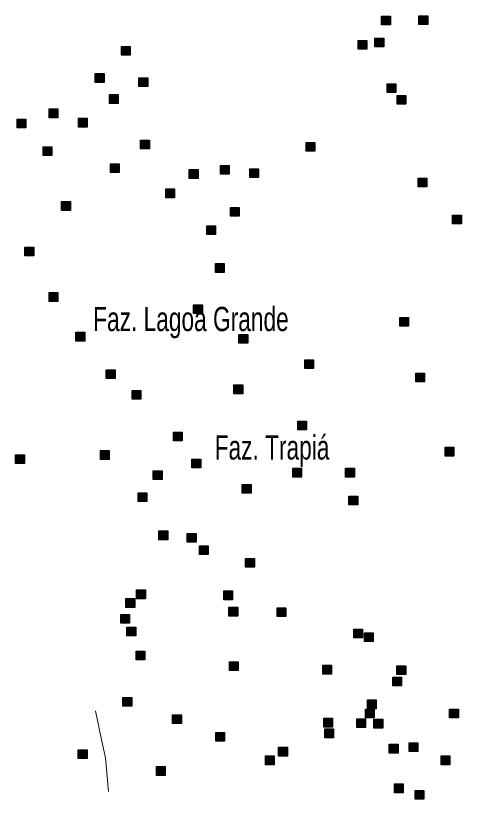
# Model space of a CAD drawing. Extents: x 445.6 to 500, y 8618.1 to 8673.4.
# Drawn here: x 480.01 to 482.95, y 8618.16 to 8623.33 of the extents above; entities that cross this region are included whole.
import ezdxf

# ---------------------------------------------------------------- set-up
doc = ezdxf.new("R2010")
doc.units = 0
doc.header["$LTSCALE"] = 0.064
doc.linetypes.add('DOT_DASHED', pattern=[7.7, 5, -1.2, 0.3, -1.2])
doc.layers.add('2', color=7, linetype='Continuous', lineweight=25)
doc.layers.add('22', color=7, linetype='DOT_DASHED', lineweight=13)
doc.layers.add('61', color=7, linetype='Continuous')

msp = doc.modelspace()

# ---------------------------------------------------------------- hatches: boundary and pattern name
at = {"layer": '2'}
for points in [[(482.4266, 8623.3282), (482.4846, 8623.3282), (482.4846, 8623.2702), (482.4266, 8623.2702)], [(482.6727, 8623.331), (482.7307, 8623.331), (482.7307, 8623.273), (482.6727, 8623.273)], [(482.2714, 8623.167), (482.3294, 8623.167), (482.3294, 8623.109), (482.2714, 8623.109)], [(482.3823, 8623.1837), (482.4403, 8623.1837), (482.4403, 8623.1257), (482.3823, 8623.1257)], [(480.709, 8623.1282), (480.767, 8623.1282), (480.767, 8623.0702), (480.709, 8623.0702)], [(480.5364, 8622.9491), (480.5944, 8622.9491), (480.5944, 8622.8911), (480.5364, 8622.8911)], [(480.8246, 8622.9213), (480.8826, 8622.9213), (480.8826, 8622.8633), (480.8246, 8622.8633)], [(482.4623, 8622.8824), (482.5203, 8622.8824), (482.5203, 8622.8244), (482.4623, 8622.8244)], [(480.6306, 8622.8102), (480.6886, 8622.8102), (480.6886, 8622.7522), (480.6306, 8622.7522)], [(482.5288, 8622.8046), (482.5868, 8622.8046), (482.5868, 8622.7466), (482.5288, 8622.7466)], [(480.2316, 8622.7157), (480.2896, 8622.7157), (480.2896, 8622.6577), (480.2316, 8622.6577)], [(480.021, 8622.649), (480.079, 8622.649), (480.079, 8622.591), (480.021, 8622.591)], [(480.4256, 8622.6545), (480.4836, 8622.6545), (480.4836, 8622.5965), (480.4256, 8622.5965)], [(480.8357, 8622.51), (480.8937, 8622.51), (480.8937, 8622.452), (480.8357, 8622.452)], [(481.9279, 8622.4945), (481.9859, 8622.4945), (481.9859, 8622.4365), (481.9279, 8622.4365)], [(480.1928, 8622.4656), (480.2508, 8622.4656), (480.2508, 8622.4076), (480.1928, 8622.4076)], [(480.6362, 8622.3544), (480.6942, 8622.3544), (480.6942, 8622.2964), (480.6362, 8622.2964)], [(481.1571, 8622.3155), (481.2151, 8622.3155), (481.2151, 8622.2575), (481.1571, 8622.2575)], [(481.3621, 8622.3433), (481.4201, 8622.3433), (481.4201, 8622.2853), (481.3621, 8622.2853)], [(481.5561, 8622.3211), (481.6141, 8622.3211), (481.6141, 8622.2631), (481.5561, 8622.2631)], [(482.6674, 8622.2599), (482.7254, 8622.2599), (482.7254, 8622.2019), (482.6674, 8622.2019)], [(481.0019, 8622.1877), (481.0599, 8622.1877), (481.0599, 8622.1297), (481.0019, 8622.1297)], [(480.3147, 8622.1043), (480.3727, 8622.1043), (480.3727, 8622.0463), (480.3147, 8622.0463)], [(481.4286, 8622.0654), (481.4866, 8622.0654), (481.4866, 8622.0074), (481.4286, 8622.0074)], [(482.8946, 8622.0154), (482.9526, 8622.0154), (482.9526, 8621.9574), (482.8946, 8621.9574)], [(481.2721, 8621.9451), (481.3301, 8621.9451), (481.3301, 8621.8871), (481.2721, 8621.8871)], [(480.0729, 8621.8043), (480.1309, 8621.8043), (480.1309, 8621.7463), (480.0729, 8621.7463)], [(481.3293, 8621.6951), (481.3873, 8621.6951), (481.3873, 8621.6371), (481.3293, 8621.6371)], [(480.2316, 8621.504), (480.2896, 8621.504), (480.2896, 8621.446), (480.2316, 8621.446)], [(481.1857, 8621.4233), (481.2437, 8621.4233), (481.2437, 8621.3653), (481.1857, 8621.3653)], [(482.5466, 8621.3399), (482.6046, 8621.3399), (482.6046, 8621.2819), (482.5466, 8621.2819)], [(480.4089, 8621.2428), (480.4669, 8621.2428), (480.4669, 8621.1848), (480.4089, 8621.1848)], [(481.485, 8621.2288), (481.543, 8621.2288), (481.543, 8621.1708), (481.485, 8621.1708)], [(481.9192, 8621.0606), (481.9772, 8621.0606), (481.9772, 8621.0026), (481.9192, 8621.0026)], [(480.6094, 8620.9953), (480.6674, 8620.9953), (480.6674, 8620.9373), (480.6094, 8620.9373)], [(482.6519, 8620.9731), (482.7099, 8620.9731), (482.7099, 8620.9151), (482.6519, 8620.9151)], [(481.4517, 8620.8953), (481.5097, 8620.8953), (481.5097, 8620.8373), (481.4517, 8620.8373)], [(480.7792, 8620.8588), (480.8372, 8620.8588), (480.8372, 8620.8008), (480.7792, 8620.8008)], [(481.8729, 8620.6563), (481.9309, 8620.6563), (481.9309, 8620.5983), (481.8729, 8620.5983)], [(481.0527, 8620.584), (481.1107, 8620.584), (481.1107, 8620.526), (481.0527, 8620.526)], [(480.5706, 8620.4617), (480.6286, 8620.4617), (480.6286, 8620.4037), (480.5706, 8620.4037)], [(482.8458, 8620.484), (482.9038, 8620.484), (482.9038, 8620.426), (482.8458, 8620.426)], [(480.0113, 8620.4351), (480.0693, 8620.4351), (480.0693, 8620.3771), (480.0113, 8620.3771)], [(481.1747, 8620.4062), (481.2327, 8620.4062), (481.2327, 8620.3482), (481.1747, 8620.3482)], [(480.9197, 8620.3284), (480.9777, 8620.3284), (480.9777, 8620.2704), (480.9197, 8620.2704)], [(481.8397, 8620.345), (481.8977, 8620.345), (481.8977, 8620.287), (481.8397, 8620.287)], [(482.1888, 8620.345), (482.2468, 8620.345), (482.2468, 8620.287), (482.1888, 8620.287)], [(481.5072, 8620.2394), (481.5652, 8620.2394), (481.5652, 8620.1814), (481.5072, 8620.1814)], [(480.82, 8620.1838), (480.878, 8620.1838), (480.878, 8620.1258), (480.82, 8620.1258)], [(482.2109, 8620.1616), (482.2689, 8620.1616), (482.2689, 8620.1036), (482.2109, 8620.1036)], [(480.9567, 8619.9321), (481.0147, 8619.9321), (481.0147, 8619.8741), (480.9567, 8619.8741)], [(481.1442, 8619.9153), (481.2022, 8619.9153), (481.2022, 8619.8573), (481.1442, 8619.8573)], [(481.2245, 8619.8347), (481.2825, 8619.8347), (481.2825, 8619.7767), (481.2245, 8619.7767)], [(481.5292, 8619.7507), (481.5872, 8619.7507), (481.5872, 8619.6927), (481.5292, 8619.6927)], [(480.8094, 8619.5425), (480.8674, 8619.5425), (480.8674, 8619.4845), (480.8094, 8619.4845)], [(481.3852, 8619.5358), (481.4432, 8619.5358), (481.4432, 8619.4778), (481.3852, 8619.4778)], [(480.7391, 8619.4855), (480.7971, 8619.4855), (480.7971, 8619.4275), (480.7391, 8619.4275)], [(481.4187, 8619.4284), (481.4767, 8619.4284), (481.4767, 8619.3704), (481.4187, 8619.3704)], [(481.7368, 8619.425), (481.7948, 8619.425), (481.7948, 8619.367), (481.7368, 8619.367)], [(480.7056, 8619.3814), (480.7636, 8619.3814), (480.7636, 8619.3234), (480.7056, 8619.3234)], [(480.7458, 8619.2974), (480.8038, 8619.2974), (480.8038, 8619.2394), (480.7458, 8619.2394)], [(482.2423, 8619.284), (482.3003, 8619.284), (482.3003, 8619.226), (482.2423, 8619.226)], [(482.3126, 8619.2605), (482.3706, 8619.2605), (482.3706, 8619.2025), (482.3126, 8619.2025)], [(480.8061, 8619.1396), (480.8641, 8619.1396), (480.8641, 8619.0816), (480.8061, 8619.0816)], [(481.4221, 8619.0691), (481.4801, 8619.0691), (481.4801, 8619.0111), (481.4221, 8619.0111)], [(482.0381, 8619.0456), (482.0961, 8619.0456), (482.0961, 8618.9876), (482.0381, 8618.9876)], [(482.5273, 8619.0422), (482.5853, 8619.0422), (482.5853, 8618.9842), (482.5273, 8618.9842)], [(482.5005, 8618.9683), (482.5585, 8618.9683), (482.5585, 8618.9103), (482.5005, 8618.9103)], [(480.719, 8618.834), (480.777, 8618.834), (480.777, 8618.776), (480.719, 8618.776)], [(482.3327, 8618.8172), (482.3907, 8618.8172), (482.3907, 8618.7592), (482.3327, 8618.7592)], [(482.3193, 8618.7568), (482.3773, 8618.7568), (482.3773, 8618.6988), (482.3193, 8618.6988)], [(482.8754, 8618.7568), (482.9334, 8618.7568), (482.9334, 8618.6988), (482.8754, 8618.6988)], [(481.0471, 8618.7198), (481.1051, 8618.7198), (481.1051, 8618.6618), (481.0471, 8618.6618)], [(482.0448, 8618.6963), (482.1028, 8618.6963), (482.1028, 8618.6383), (482.0448, 8618.6383)], [(482.2624, 8618.693), (482.3204, 8618.693), (482.3204, 8618.635), (482.2624, 8618.635)], [(482.3762, 8618.6896), (482.4342, 8618.6896), (482.4342, 8618.6316), (482.3762, 8618.6316)], [(481.3317, 8618.6023), (481.3897, 8618.6023), (481.3897, 8618.5443), (481.3317, 8618.5443)], [(482.0515, 8618.6258), (482.1095, 8618.6258), (482.1095, 8618.5678), (482.0515, 8618.5678)], [(480.4244, 8618.4881), (480.4824, 8618.4881), (480.4824, 8618.4301), (480.4244, 8618.4301)], [(481.7468, 8618.5049), (481.8048, 8618.5049), (481.8048, 8618.4469), (481.7468, 8618.4469)], [(482.477, 8618.5251), (482.535, 8618.5251), (482.535, 8618.4671), (482.477, 8618.4671)], [(482.6076, 8618.5352), (482.6656, 8618.5352), (482.6656, 8618.4772), (482.6076, 8618.4772)], [(481.6598, 8618.4478), (481.7178, 8618.4478), (481.7178, 8618.3898), (481.6598, 8618.3898)], [(482.8185, 8618.4478), (482.8765, 8618.4478), (482.8765, 8618.3898), (482.8185, 8618.3898)], [(480.94, 8618.3773), (480.998, 8618.3773), (480.998, 8618.3193), (480.94, 8618.3193)], [(482.5105, 8618.2632), (482.5685, 8618.2632), (482.5685, 8618.2052), (482.5105, 8618.2052)], [(482.6478, 8618.2195), (482.7058, 8618.2195), (482.7058, 8618.1615), (482.6478, 8618.1615)]]:
    msp.add_hatch(color=256, dxfattribs=at).paths.add_polyline_path(points)

# ---------------------------------------------------------------- linework, layer by layer
for points in [[(482.4266, 8623.3282), (482.4846, 8623.3282), (482.4846, 8623.2702), (482.4266, 8623.2702)], [(482.6727, 8623.331), (482.7307, 8623.331), (482.7307, 8623.273), (482.6727, 8623.273)], [(482.2714, 8623.167), (482.3294, 8623.167), (482.3294, 8623.109), (482.2714, 8623.109)], [(482.3823, 8623.1837), (482.4403, 8623.1837), (482.4403, 8623.1257), (482.3823, 8623.1257)], [(480.709, 8623.1282), (480.767, 8623.1282), (480.767, 8623.0702), (480.709, 8623.0702)], [(480.5364, 8622.9491), (480.5944, 8622.9491), (480.5944, 8622.8911), (480.5364, 8622.8911)], [(480.8246, 8622.9213), (480.8826, 8622.9213), (480.8826, 8622.8633), (480.8246, 8622.8633)], [(482.4623, 8622.8824), (482.5203, 8622.8824), (482.5203, 8622.8244), (482.4623, 8622.8244)], [(480.6306, 8622.8102), (480.6886, 8622.8102), (480.6886, 8622.7522), (480.6306, 8622.7522)], [(482.5288, 8622.8046), (482.5868, 8622.8046), (482.5868, 8622.7466), (482.5288, 8622.7466)], [(480.2316, 8622.7157), (480.2896, 8622.7157), (480.2896, 8622.6577), (480.2316, 8622.6577)], [(480.021, 8622.649), (480.079, 8622.649), (480.079, 8622.591), (480.021, 8622.591)], [(480.4256, 8622.6545), (480.4836, 8622.6545), (480.4836, 8622.5965), (480.4256, 8622.5965)], [(480.8357, 8622.51), (480.8937, 8622.51), (480.8937, 8622.452), (480.8357, 8622.452)], [(481.9279, 8622.4945), (481.9859, 8622.4945), (481.9859, 8622.4365), (481.9279, 8622.4365)], [(480.1928, 8622.4656), (480.2508, 8622.4656), (480.2508, 8622.4076), (480.1928, 8622.4076)], [(480.6362, 8622.3544), (480.6942, 8622.3544), (480.6942, 8622.2964), (480.6362, 8622.2964)], [(481.1571, 8622.3155), (481.2151, 8622.3155), (481.2151, 8622.2575), (481.1571, 8622.2575)], [(481.3621, 8622.3433), (481.4201, 8622.3433), (481.4201, 8622.2853), (481.3621, 8622.2853)], [(481.5561, 8622.3211), (481.6141, 8622.3211), (481.6141, 8622.2631), (481.5561, 8622.2631)], [(482.6674, 8622.2599), (482.7254, 8622.2599), (482.7254, 8622.2019), (482.6674, 8622.2019)], [(481.0019, 8622.1877), (481.0599, 8622.1877), (481.0599, 8622.1297), (481.0019, 8622.1297)], [(480.3147, 8622.1043), (480.3727, 8622.1043), (480.3727, 8622.0463), (480.3147, 8622.0463)], [(481.4286, 8622.0654), (481.4866, 8622.0654), (481.4866, 8622.0074), (481.4286, 8622.0074)], [(482.8946, 8622.0154), (482.9526, 8622.0154), (482.9526, 8621.9574), (482.8946, 8621.9574)], [(481.2721, 8621.9451), (481.3301, 8621.9451), (481.3301, 8621.8871), (481.2721, 8621.8871)], [(480.0729, 8621.8043), (480.1309, 8621.8043), (480.1309, 8621.7463), (480.0729, 8621.7463)], [(481.3293, 8621.6951), (481.3873, 8621.6951), (481.3873, 8621.6371), (481.3293, 8621.6371)], [(480.2316, 8621.504), (480.2896, 8621.504), (480.2896, 8621.446), (480.2316, 8621.446)], [(481.1857, 8621.4233), (481.2437, 8621.4233), (481.2437, 8621.3653), (481.1857, 8621.3653)], [(482.5466, 8621.3399), (482.6046, 8621.3399), (482.6046, 8621.2819), (482.5466, 8621.2819)], [(480.4089, 8621.2428), (480.4669, 8621.2428), (480.4669, 8621.1848), (480.4089, 8621.1848)], [(481.485, 8621.2288), (481.543, 8621.2288), (481.543, 8621.1708), (481.485, 8621.1708)], [(481.9192, 8621.0606), (481.9772, 8621.0606), (481.9772, 8621.0026), (481.9192, 8621.0026)], [(480.6094, 8620.9953), (480.6674, 8620.9953), (480.6674, 8620.9373), (480.6094, 8620.9373)], [(482.6519, 8620.9731), (482.7099, 8620.9731), (482.7099, 8620.9151), (482.6519, 8620.9151)], [(481.4517, 8620.8953), (481.5097, 8620.8953), (481.5097, 8620.8373), (481.4517, 8620.8373)], [(480.7792, 8620.8588), (480.8372, 8620.8588), (480.8372, 8620.8008), (480.7792, 8620.8008)], [(481.8729, 8620.6563), (481.9309, 8620.6563), (481.9309, 8620.5983), (481.8729, 8620.5983)], [(481.0527, 8620.584), (481.1107, 8620.584), (481.1107, 8620.526), (481.0527, 8620.526)], [(480.5706, 8620.4617), (480.6286, 8620.4617), (480.6286, 8620.4037), (480.5706, 8620.4037)], [(482.8458, 8620.484), (482.9038, 8620.484), (482.9038, 8620.426), (482.8458, 8620.426)], [(480.0113, 8620.4351), (480.0693, 8620.4351), (480.0693, 8620.3771), (480.0113, 8620.3771)], [(481.1747, 8620.4062), (481.2327, 8620.4062), (481.2327, 8620.3482), (481.1747, 8620.3482)], [(480.9197, 8620.3284), (480.9777, 8620.3284), (480.9777, 8620.2704), (480.9197, 8620.2704)], [(481.8397, 8620.345), (481.8977, 8620.345), (481.8977, 8620.287), (481.8397, 8620.287)], [(482.1888, 8620.345), (482.2468, 8620.345), (482.2468, 8620.287), (482.1888, 8620.287)], [(481.5072, 8620.2394), (481.5652, 8620.2394), (481.5652, 8620.1814), (481.5072, 8620.1814)], [(480.82, 8620.1838), (480.878, 8620.1838), (480.878, 8620.1258), (480.82, 8620.1258)], [(482.2109, 8620.1616), (482.2689, 8620.1616), (482.2689, 8620.1036), (482.2109, 8620.1036)], [(480.9567, 8619.9321), (481.0147, 8619.9321), (481.0147, 8619.8741), (480.9567, 8619.8741)], [(481.1442, 8619.9153), (481.2022, 8619.9153), (481.2022, 8619.8573), (481.1442, 8619.8573)], [(481.2245, 8619.8347), (481.2825, 8619.8347), (481.2825, 8619.7767), (481.2245, 8619.7767)], [(481.5292, 8619.7507), (481.5872, 8619.7507), (481.5872, 8619.6927), (481.5292, 8619.6927)], [(480.8094, 8619.5425), (480.8674, 8619.5425), (480.8674, 8619.4845), (480.8094, 8619.4845)], [(481.3852, 8619.5358), (481.4432, 8619.5358), (481.4432, 8619.4778), (481.3852, 8619.4778)], [(480.7391, 8619.4855), (480.7971, 8619.4855), (480.7971, 8619.4275), (480.7391, 8619.4275)], [(481.4187, 8619.4284), (481.4767, 8619.4284), (481.4767, 8619.3704), (481.4187, 8619.3704)], [(481.7368, 8619.425), (481.7948, 8619.425), (481.7948, 8619.367), (481.7368, 8619.367)], [(480.7056, 8619.3814), (480.7636, 8619.3814), (480.7636, 8619.3234), (480.7056, 8619.3234)], [(480.7458, 8619.2974), (480.8038, 8619.2974), (480.8038, 8619.2394), (480.7458, 8619.2394)], [(482.2423, 8619.284), (482.3003, 8619.284), (482.3003, 8619.226), (482.2423, 8619.226)], [(482.3126, 8619.2605), (482.3706, 8619.2605), (482.3706, 8619.2025), (482.3126, 8619.2025)], [(480.8061, 8619.1396), (480.8641, 8619.1396), (480.8641, 8619.0816), (480.8061, 8619.0816)], [(481.4221, 8619.0691), (481.4801, 8619.0691), (481.4801, 8619.0111), (481.4221, 8619.0111)], [(482.0381, 8619.0456), (482.0961, 8619.0456), (482.0961, 8618.9876), (482.0381, 8618.9876)], [(482.5273, 8619.0422), (482.5853, 8619.0422), (482.5853, 8618.9842), (482.5273, 8618.9842)], [(482.5005, 8618.9683), (482.5585, 8618.9683), (482.5585, 8618.9103), (482.5005, 8618.9103)], [(480.719, 8618.834), (480.777, 8618.834), (480.777, 8618.776), (480.719, 8618.776)], [(482.3327, 8618.8172), (482.3907, 8618.8172), (482.3907, 8618.7592), (482.3327, 8618.7592)], [(482.3193, 8618.7568), (482.3773, 8618.7568), (482.3773, 8618.6988), (482.3193, 8618.6988)], [(482.8754, 8618.7568), (482.9334, 8618.7568), (482.9334, 8618.6988), (482.8754, 8618.6988)], [(481.0471, 8618.7198), (481.1051, 8618.7198), (481.1051, 8618.6618), (481.0471, 8618.6618)], [(482.0448, 8618.6963), (482.1028, 8618.6963), (482.1028, 8618.6383), (482.0448, 8618.6383)], [(482.2624, 8618.693), (482.3204, 8618.693), (482.3204, 8618.635), (482.2624, 8618.635)], [(482.3762, 8618.6896), (482.4342, 8618.6896), (482.4342, 8618.6316), (482.3762, 8618.6316)], [(481.3317, 8618.6023), (481.3897, 8618.6023), (481.3897, 8618.5443), (481.3317, 8618.5443)], [(482.0515, 8618.6258), (482.1095, 8618.6258), (482.1095, 8618.5678), (482.0515, 8618.5678)], [(480.4244, 8618.4881), (480.4824, 8618.4881), (480.4824, 8618.4301), (480.4244, 8618.4301)], [(481.7468, 8618.5049), (481.8048, 8618.5049), (481.8048, 8618.4469), (481.7468, 8618.4469)], [(482.477, 8618.5251), (482.535, 8618.5251), (482.535, 8618.4671), (482.477, 8618.4671)], [(482.6076, 8618.5352), (482.6656, 8618.5352), (482.6656, 8618.4772), (482.6076, 8618.4772)], [(481.6598, 8618.4478), (481.7178, 8618.4478), (481.7178, 8618.3898), (481.6598, 8618.3898)], [(482.8185, 8618.4478), (482.8765, 8618.4478), (482.8765, 8618.3898), (482.8185, 8618.3898)], [(480.94, 8618.3773), (480.998, 8618.3773), (480.998, 8618.3193), (480.94, 8618.3193)], [(482.5105, 8618.2632), (482.5685, 8618.2632), (482.5685, 8618.2052), (482.5105, 8618.2052)], [(482.6478, 8618.2195), (482.7058, 8618.2195), (482.7058, 8618.1615), (482.6478, 8618.1615)]]:
    msp.add_lwpolyline(points, close=True, dxfattribs=at)
at = {"layer": '22'}
msp.add_lwpolyline([(480.624, 8618.2121), (480.6044, 8618.4347), (480.5749, 8618.5656), (480.5388, 8618.7457)], dxfattribs=at)

# ---------------------------------------------------------------- texts
at = {"layer": '61', "width": 0.7}
for s, p in [('Faz. Lagoa Grande', (480.5228, 8621.2502)), ('Faz. Trapiá', (481.3247, 8620.403))]:
    msp.add_text(s, height=0.16, dxfattribs=at).set_placement(p)

doc.saveas('drawing.dxf')
